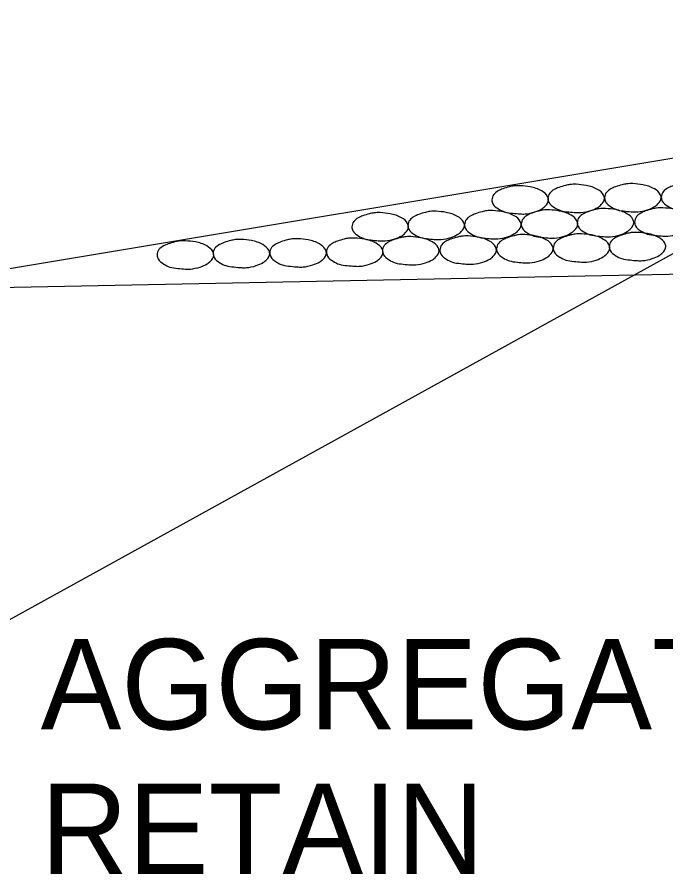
# Model space of a CAD drawing. Extents: x 60325 to 61047, y 53669 to 53767.
# Drawn here: x 60747.762 to 60751.35, y 53735.311 to 53740.052 of the extents above; entities that cross this region are included whole.
import ezdxf

# ---------------------------------------------------------------- set-up
doc = ezdxf.new("R2010")
doc.units = 0
doc.layers.add('R_Border Prem', color=7, linetype='Continuous')

msp = doc.modelspace()

# ---------------------------------------------------------------- linework, layer by layer
at = {"layer": 'R_Border Prem'}
for p in [(60756.0768, 53740.0516), (60760.0768, 53738.8016)]:
    msp.add_line(p, (60747.0086, 53738.5402), dxfattribs=at)
msp.add_lwpolyline([(60747.566, 53736.3832), (60747.1124, 53736.3832), (60752.1021, 53739.1373)], dxfattribs=at)
for points in [[(60750.5443, 53739.1189), (60750.5993, 53739.1126), (60750.663, 53739.0901), (60750.6955, 53739.0589), (60750.7005, 53739.0401), (60750.683, 53739.0064), (60750.6643, 53738.9914), (60750.6255, 53738.9739), (60750.5718, 53738.9626), (60750.5443, 53738.9626), (60750.503, 53738.9664), (60750.458, 53738.9739), (60750.4243, 53738.9901), (60750.393, 53739.0189), (60750.388, 53739.0401), (60750.398, 53739.0701), (60750.423, 53739.0901), (60750.448, 53739.1014), (60750.4855, 53739.1126), (60750.5093, 53739.1176), (60750.5443, 53739.1189)], [(60750.8539, 53739.1265), (60750.9089, 53739.1203), (60750.9726, 53739.0978), (60751.0051, 53739.0665), (60751.0101, 53739.0478), (60750.9926, 53739.014), (60750.9739, 53738.999), (60750.9351, 53738.9815), (60750.8814, 53738.9703), (60750.8539, 53738.9703), (60750.8126, 53738.974), (60750.7676, 53738.9815), (60750.7339, 53738.9978), (60750.7026, 53739.0265), (60750.6976, 53739.0478), (60750.7076, 53739.0778), (60750.7326, 53739.0978), (60750.7576, 53739.109), (60750.7951, 53739.1203), (60750.8189, 53739.1253), (60750.8539, 53739.1265)], [(60751.1673, 53739.1304), (60751.2223, 53739.1241), (60751.2861, 53739.1016), (60751.3186, 53739.0704), (60751.3236, 53739.0516), (60751.3061, 53739.0179), (60751.2873, 53739.0029), (60751.2486, 53738.9854), (60751.1948, 53738.9741), (60751.1673, 53738.9741), (60751.1261, 53738.9779), (60751.0811, 53738.9854), (60751.0473, 53739.0016), (60751.0161, 53739.0304), (60751.0111, 53739.0516), (60751.0211, 53739.0816), (60751.0461, 53739.1016), (60751.0711, 53739.1129), (60751.1086, 53739.1241), (60751.1323, 53739.1291), (60751.1673, 53739.1304)], [(60751.4808, 53739.1342), (60751.5358, 53739.1279), (60751.5995, 53739.1054), (60751.632, 53739.0742), (60751.637, 53739.0554), (60751.6195, 53739.0217), (60751.6008, 53739.0067), (60751.562, 53738.9892), (60751.5083, 53738.9779), (60751.4808, 53738.9779), (60751.4395, 53738.9817), (60751.3945, 53738.9892), (60751.3608, 53739.0054), (60751.3295, 53739.0342), (60751.3245, 53739.0554), (60751.3345, 53739.0854), (60751.3595, 53739.1054), (60751.3845, 53739.1167), (60751.422, 53739.1279), (60751.4458, 53739.1329), (60751.4808, 53739.1342)], [(60749.77, 53738.9698), (60749.825, 53738.9635), (60749.8887, 53738.941), (60749.9212, 53738.9098), (60749.9262, 53738.891), (60749.9087, 53738.8573), (60749.89, 53738.8423), (60749.8512, 53738.8248), (60749.7975, 53738.8135), (60749.77, 53738.8135), (60749.7287, 53738.8173), (60749.6837, 53738.8248), (60749.65, 53738.841), (60749.6187, 53738.8698), (60749.6137, 53738.891), (60749.6237, 53738.921), (60749.6487, 53738.941), (60749.6737, 53738.9523), (60749.7112, 53738.9635), (60749.735, 53738.9685), (60749.77, 53738.9698)], [(60750.0796, 53738.9774), (60750.1346, 53738.9712), (60750.1983, 53738.9487), (60750.2308, 53738.9174), (60750.2358, 53738.8987), (60750.2183, 53738.8649), (60750.1996, 53738.8499), (60750.1608, 53738.8324), (60750.1071, 53738.8212), (60750.0796, 53738.8212), (60750.0383, 53738.8249), (60749.9933, 53738.8324), (60749.9596, 53738.8487), (60749.9283, 53738.8774), (60749.9233, 53738.8987), (60749.9333, 53738.9287), (60749.9583, 53738.9487), (60749.9833, 53738.9599), (60750.0208, 53738.9712), (60750.0446, 53738.9762), (60750.0796, 53738.9774)], [(60750.393, 53738.9812), (60750.448, 53738.975), (60750.5118, 53738.9525), (60750.5443, 53738.9212), (60750.5493, 53738.9025), (60750.5318, 53738.8687), (60750.513, 53738.8537), (60750.4743, 53738.8362), (60750.4205, 53738.825), (60750.393, 53738.825), (60750.3518, 53738.8287), (60750.3068, 53738.8362), (60750.273, 53738.8525), (60750.2418, 53738.8812), (60750.2368, 53738.9025), (60750.2468, 53738.9325), (60750.2718, 53738.9525), (60750.2968, 53738.9637), (60750.3343, 53738.975), (60750.358, 53738.98), (60750.393, 53738.9812)], [(60750.7065, 53738.9851), (60750.7615, 53738.9788), (60750.8252, 53738.9563), (60750.8577, 53738.9251), (60750.8627, 53738.9063), (60750.8452, 53738.8726), (60750.8265, 53738.8576), (60750.7877, 53738.8401), (60750.734, 53738.8288), (60750.7065, 53738.8288), (60750.6652, 53738.8326), (60750.6202, 53738.8401), (60750.5865, 53738.8563), (60750.5552, 53738.8851), (60750.5502, 53738.9063), (60750.5602, 53738.9363), (60750.5852, 53738.9563), (60750.6102, 53738.9676), (60750.6477, 53738.9788), (60750.6715, 53738.9838), (60750.7065, 53738.9851)], [(60751.0161, 53738.9927), (60751.0711, 53738.9865), (60751.1348, 53738.964), (60751.1673, 53738.9327), (60751.1723, 53738.914), (60751.1548, 53738.8802), (60751.1361, 53738.8652), (60751.0973, 53738.8477), (60751.0436, 53738.8365), (60751.0161, 53738.8365), (60750.9748, 53738.8402), (60750.9298, 53738.8477), (60750.8961, 53738.864), (60750.8648, 53738.8927), (60750.8598, 53738.914), (60750.8698, 53738.944), (60750.8948, 53738.964), (60750.9198, 53738.9752), (60750.9573, 53738.9865), (60750.9811, 53738.9915), (60751.0161, 53738.9927)], [(60751.3333, 53738.9965), (60751.3883, 53738.9903), (60751.4521, 53738.9678), (60751.4846, 53738.9365), (60751.4896, 53738.9178), (60751.4721, 53738.884), (60751.4533, 53738.869), (60751.4146, 53738.8515), (60751.3608, 53738.8403), (60751.3333, 53738.8403), (60751.2921, 53738.844), (60751.2471, 53738.8515), (60751.2133, 53738.8678), (60751.1821, 53738.8965), (60751.1771, 53738.9178), (60751.1871, 53738.9478), (60751.2121, 53738.9678), (60751.2371, 53738.979), (60751.2746, 53738.9903), (60751.2983, 53738.9953), (60751.3333, 53738.9965)], [(60749.3161, 53738.8255), (60749.3711, 53738.8192), (60749.4348, 53738.7967), (60749.4673, 53738.7655), (60749.4723, 53738.7467), (60749.4548, 53738.713), (60749.4361, 53738.698), (60749.3973, 53738.6805), (60749.3436, 53738.6692), (60749.3161, 53738.6692), (60749.2748, 53738.673), (60749.2298, 53738.6805), (60749.1961, 53738.6967), (60749.1648, 53738.7255), (60749.1598, 53738.7467), (60749.1698, 53738.7767), (60749.1948, 53738.7967), (60749.2198, 53738.808), (60749.2573, 53738.8192), (60749.2811, 53738.8242), (60749.3161, 53738.8255)], [(60749.6295, 53738.8293), (60749.6845, 53738.8231), (60749.7482, 53738.8006), (60749.7807, 53738.7693), (60749.7857, 53738.7506), (60749.7682, 53738.7168), (60749.7495, 53738.7018), (60749.7107, 53738.6843), (60749.657, 53738.6731), (60749.6295, 53738.6731), (60749.5882, 53738.6768), (60749.5432, 53738.6843), (60749.5095, 53738.7006), (60749.4782, 53738.7293), (60749.4732, 53738.7506), (60749.4832, 53738.7806), (60749.5082, 53738.8006), (60749.5332, 53738.8118), (60749.5707, 53738.8231), (60749.5945, 53738.8281), (60749.6295, 53738.8293)], [(60749.9391, 53738.837), (60749.9941, 53738.8307), (60750.0579, 53738.8082), (60750.0904, 53738.777), (60750.0954, 53738.7582), (60750.0779, 53738.7245), (60750.0591, 53738.7095), (60750.0204, 53738.692), (60749.9666, 53738.6807), (60749.9391, 53738.6807), (60749.8979, 53738.6845), (60749.8529, 53738.692), (60749.8191, 53738.7082), (60749.7879, 53738.737), (60749.7829, 53738.7582), (60749.7929, 53738.7882), (60749.8179, 53738.8082), (60749.8429, 53738.8195), (60749.8804, 53738.8307), (60749.9041, 53738.8357), (60749.9391, 53738.837)], [(60750.2564, 53738.8408), (60750.3114, 53738.8345), (60750.3751, 53738.812), (60750.4076, 53738.7808), (60750.4126, 53738.762), (60750.3951, 53738.7283), (60750.3764, 53738.7133), (60750.3376, 53738.6958), (60750.2839, 53738.6845), (60750.2564, 53738.6845), (60750.2151, 53738.6883), (60750.1701, 53738.6958), (60750.1364, 53738.712), (60750.1051, 53738.7408), (60750.1001, 53738.762), (60750.1101, 53738.792), (60750.1351, 53738.812), (60750.1601, 53738.8233), (60750.1976, 53738.8345), (60750.2214, 53738.8395), (60750.2564, 53738.8408)], [(60750.5698, 53738.8484), (60750.6248, 53738.8422), (60750.6886, 53738.8197), (60750.7211, 53738.7884), (60750.7261, 53738.7697), (60750.7086, 53738.7359), (60750.6898, 53738.7209), (60750.6511, 53738.7034), (60750.5973, 53738.6922), (60750.5698, 53738.6922), (60750.5286, 53738.6959), (60750.4836, 53738.7034), (60750.4498, 53738.7197), (60750.4186, 53738.7484), (60750.4136, 53738.7697), (60750.4236, 53738.7997), (60750.4486, 53738.8197), (60750.4736, 53738.8309), (60750.5111, 53738.8422), (60750.5348, 53738.8472), (60750.5698, 53738.8484)], [(60750.8834, 53738.8527), (60750.9384, 53738.8464), (60751.0021, 53738.8239), (60751.0346, 53738.7927), (60751.0396, 53738.7739), (60751.0221, 53738.7402), (60751.0034, 53738.7252), (60750.9646, 53738.7077), (60750.9109, 53738.6964), (60750.8834, 53738.6964), (60750.8421, 53738.7002), (60750.7971, 53738.7077), (60750.7634, 53738.7239), (60750.7321, 53738.7527), (60750.7271, 53738.7739), (60750.7371, 53738.8039), (60750.7621, 53738.8239), (60750.7871, 53738.8352), (60750.8246, 53738.8464), (60750.8484, 53738.8514), (60750.8834, 53738.8527)], [(60751.193, 53738.8603), (60751.248, 53738.8541), (60751.3118, 53738.8316), (60751.3443, 53738.8003), (60751.3493, 53738.7816), (60751.3318, 53738.7478), (60751.313, 53738.7328), (60751.2743, 53738.7153), (60751.2205, 53738.7041), (60751.193, 53738.7041), (60751.1518, 53738.7078), (60751.1068, 53738.7153), (60751.073, 53738.7316), (60751.0418, 53738.7603), (60751.0368, 53738.7816), (60751.0468, 53738.8116), (60751.0718, 53738.8316), (60751.0968, 53738.8428), (60751.1343, 53738.8541), (60751.158, 53738.8591), (60751.193, 53738.8603)], [(60748.693, 53738.814), (60748.748, 53738.8078), (60748.8118, 53738.7853), (60748.8443, 53738.754), (60748.8493, 53738.7353), (60748.8318, 53738.7015), (60748.813, 53738.6865), (60748.7743, 53738.669), (60748.7205, 53738.6578), (60748.693, 53738.6578), (60748.6518, 53738.6615), (60748.6068, 53738.669), (60748.573, 53738.6853), (60748.5418, 53738.714), (60748.5368, 53738.7353), (60748.5468, 53738.7653), (60748.5718, 53738.7853), (60748.5968, 53738.7965), (60748.6343, 53738.8078), (60748.658, 53738.8128), (60748.693, 53738.814)], [(60749.0026, 53738.8217), (60749.0576, 53738.8154), (60749.1214, 53738.7929), (60749.1539, 53738.7617), (60749.1589, 53738.7429), (60749.1414, 53738.7092), (60749.1226, 53738.6942), (60749.0839, 53738.6767), (60749.0301, 53738.6654), (60749.0026, 53738.6654), (60748.9614, 53738.6692), (60748.9164, 53738.6767), (60748.8826, 53738.6929), (60748.8514, 53738.7217), (60748.8464, 53738.7429), (60748.8564, 53738.7729), (60748.8814, 53738.7929), (60748.9064, 53738.8042), (60748.9439, 53738.8154), (60748.9676, 53738.8204), (60749.0026, 53738.8217)]]:
    msp.add_spline(points, degree=3, dxfattribs=at)

# ---------------------------------------------------------------- texts
for s, p in [('AGGREGATE BASE COURSE (CL. 7)', (60747.8925, 53736.1112)), ('RETAIN', (60747.8925, 53735.3112))]:
    msp.add_text(s, height=0.5, dxfattribs=at).set_placement(p)

doc.saveas('drawing.dxf')
